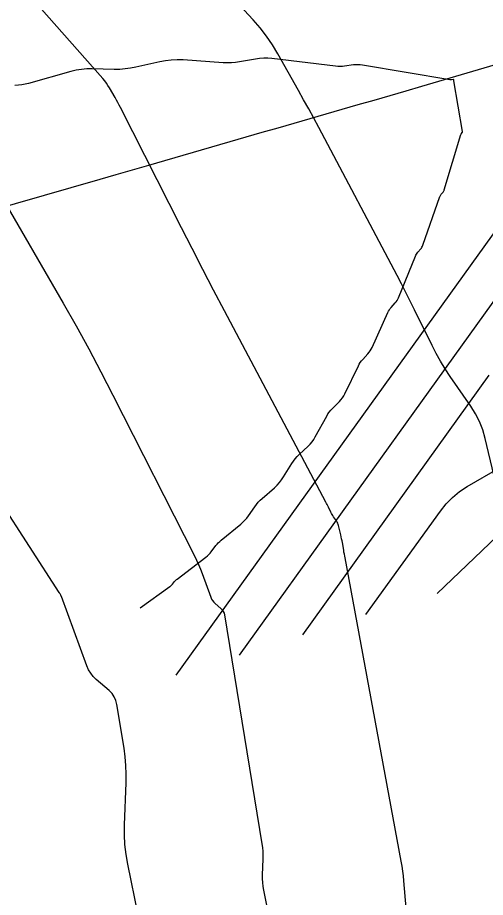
# Model space of a CAD drawing. Extents: x 1005228 to 1008882, y 1883389 to 1885754.
# Drawn here: x 1007516.7 to 1007546.4, y 1884868.6 to 1884924.3 of the extents above; entities that cross this region are included whole.
import ezdxf

# ---------------------------------------------------------------- set-up
doc = ezdxf.new("R2010")
doc.units = 0
for name, color, linetype in [('ATDIMS', 7, 'Continuous'), ('C-ANNO-NOTE', 7, 'Continuous'), ('S_BRIDGE', 7, 'Continuous'), ('TSOBSTACLE', 7, 'Continuous')]:
    doc.layers.add(name, color=color, linetype=linetype)

msp = doc.modelspace()

# ---------------------------------------------------------------- linework, layer by layer
at = {"layer": 'ATDIMS'}
for points in [[(1007526.78, 1884882.691), (1007554.115, 1884920.713), (1007554.944, 1884922.145), (1007554.955, 1884922.998), (1007554.147, 1884923.271), (1007552.52, 1884922.965), (1007542.327, 1884919.978), (1007541.315, 1884919.682), (1007540.302, 1884919.387), (1007539.29, 1884919.093), (1007538.277, 1884918.801), (1007534.224, 1884917.634), (1007533.211, 1884917.342), (1007532.198, 1884917.049), (1007531.185, 1884916.756), (1007530.172, 1884916.461), (1007526.045, 1884915.26), (1007525.019, 1884914.963), (1007523.993, 1884914.666), (1007522.967, 1884914.37), (1007521.941, 1884914.075), (1007511.197, 1884910.997)], [(1007524.494, 1884886.96), (1007526.376, 1884888.307), (1007526.42, 1884888.34), (1007526.462, 1884888.377), (1007526.502, 1884888.416), (1007526.539, 1884888.457), (1007526.682, 1884888.629), (1007526.718, 1884888.671), (1007526.757, 1884888.711), (1007526.799, 1884888.748), (1007526.842, 1884888.783), (1007528.66, 1884890.171), (1007528.754, 1884890.248), (1007528.842, 1884890.33), (1007528.924, 1884890.418), (1007529, 1884890.512), (1007529.292, 1884890.9), (1007529.368, 1884890.994), (1007529.449, 1884891.084), (1007529.536, 1884891.168), (1007529.627, 1884891.247), (1007530.877, 1884892.26), (1007531.01, 1884892.377), (1007531.134, 1884892.502), (1007531.248, 1884892.635), (1007531.353, 1884892.778), (1007531.753, 1884893.365), (1007531.858, 1884893.508), (1007531.97, 1884893.644), (1007532.092, 1884893.771), (1007532.222, 1884893.891), (1007533, 1884894.566), (1007533.166, 1884894.721), (1007533.318, 1884894.887), (1007533.457, 1884895.064), (1007533.582, 1884895.253), (1007534.098, 1884896.094), (1007534.202, 1884896.252), (1007534.316, 1884896.402), (1007534.441, 1884896.544), (1007534.575, 1884896.677), (1007535.133, 1884897.194), (1007535.266, 1884897.328), (1007535.387, 1884897.472), (1007535.496, 1884897.624), (1007535.593, 1884897.787), (1007536.312, 1884899.102), (1007536.39, 1884899.234), (1007536.477, 1884899.36), (1007536.573, 1884899.479), (1007536.678, 1884899.591), (1007537.115, 1884900.026), (1007537.219, 1884900.138), (1007537.312, 1884900.258), (1007537.395, 1884900.386), (1007537.467, 1884900.521), (1007538.319, 1884902.29), (1007538.376, 1884902.398), (1007538.441, 1884902.5), (1007538.512, 1884902.597), (1007538.592, 1884902.689), (1007538.925, 1884903.047), (1007539.004, 1884903.139), (1007539.075, 1884903.237), (1007539.137, 1884903.34), (1007539.192, 1884903.448), (1007540.189, 1884905.662), (1007540.232, 1884905.748), (1007540.281, 1884905.83), (1007540.337, 1884905.908), (1007540.398, 1884905.981), (1007540.658, 1884906.267), (1007540.719, 1884906.34), (1007540.773, 1884906.419), (1007540.82, 1884906.501), (1007540.86, 1884906.588), (1007541.938, 1884909.236), (1007541.967, 1884909.299), (1007542, 1884909.36), (1007542.039, 1884909.417), (1007542.082, 1884909.472), (1007542.265, 1884909.684), (1007542.308, 1884909.739), (1007542.345, 1884909.797), (1007542.377, 1884909.858), (1007542.403, 1884909.923), (1007543.487, 1884912.996), (1007543.503, 1884913.036), (1007543.522, 1884913.075), (1007543.545, 1884913.112), (1007543.571, 1884913.147), (1007543.68, 1884913.284), (1007543.706, 1884913.32), (1007543.727, 1884913.357), (1007543.746, 1884913.396), (1007543.76, 1884913.437), (1007544.816, 1884916.931), (1007544.822, 1884916.949), (1007544.83, 1884916.966), (1007544.839, 1884916.982), (1007544.849, 1884916.998), (1007544.894, 1884917.059), (1007544.904, 1884917.075), (1007544.909, 1884917.091), (1007544.912, 1884917.109), (1007544.91, 1884917.127), (1007544.367, 1884920.339), (1007544.366, 1884920.345), (1007544.366, 1884920.352), (1007544.365, 1884920.359), (1007544.365, 1884920.366), (1007544.366, 1884920.394), (1007544.365, 1884920.4), (1007544.362, 1884920.404), (1007544.358, 1884920.406), (1007544.352, 1884920.407), (1007544.212, 1884920.396), (1007544.186, 1884920.395), (1007544.161, 1884920.395), (1007544.135, 1884920.397), (1007544.11, 1884920.4), (1007538.584, 1884921.323), (1007538.443, 1884921.341), (1007538.301, 1884921.349), (1007538.159, 1884921.346), (1007538.017, 1884921.334), (1007537.448, 1884921.262), (1007537.306, 1884921.248), (1007537.164, 1884921.243), (1007537.022, 1884921.247), (1007536.879, 1884921.259), (1007532.838, 1884921.736), (1007532.581, 1884921.757), (1007532.324, 1884921.759), (1007532.067, 1884921.743), (1007531.811, 1884921.707), (1007530.789, 1884921.527), (1007530.533, 1884921.49), (1007530.276, 1884921.468), (1007530.018, 1884921.463), (1007529.759, 1884921.473), (1007527.213, 1884921.651), (1007526.842, 1884921.663), (1007526.472, 1884921.649), (1007526.104, 1884921.606), (1007525.739, 1884921.537), (1007524.23, 1884921.194), (1007523.89, 1884921.127), (1007523.548, 1884921.082), (1007523.204, 1884921.058), (1007522.858, 1884921.055), (1007521.468, 1884921.086), (1007521.122, 1884921.081), (1007520.779, 1884921.051), (1007520.439, 1884920.996), (1007520.103, 1884920.915), (1007517.422, 1884920.169), (1007517.212, 1884920.118), (1007517, 1884920.08), (1007516.787, 1884920.054), (1007516.571, 1884920.042)]]:
    msp.add_lwpolyline(points, dxfattribs=at)
at = {"layer": 'C-ANNO-NOTE'}
for points in [[(1007541.348, 1884867.959), (1007541.204, 1884869.666), (1007541.174, 1884869.98), (1007541.136, 1884870.293), (1007541.09, 1884870.605), (1007541.036, 1884870.916), (1007537.475, 1884890.12), (1007537.452, 1884890.241), (1007537.431, 1884890.363), (1007537.409, 1884890.484), (1007537.389, 1884890.605), (1007537.306, 1884891.091), (1007537.285, 1884891.213), (1007537.261, 1884891.334), (1007537.236, 1884891.454), (1007537.208, 1884891.574), (1007537.065, 1884892.17), (1007537.042, 1884892.247), (1007537.013, 1884892.322), (1007536.977, 1884892.394), (1007536.934, 1884892.463), (1007536.749, 1884892.732), (1007536.703, 1884892.8), (1007536.661, 1884892.869), (1007536.621, 1884892.94), (1007536.584, 1884893.013), (1007536.425, 1884893.337), (1007536.386, 1884893.415), (1007536.346, 1884893.493), (1007536.306, 1884893.571), (1007536.266, 1884893.648), (1007529.841, 1884905.766), (1007529.15, 1884907.077), (1007528.465, 1884908.391), (1007527.786, 1884909.708), (1007527.114, 1884911.029), (1007523.258, 1884918.64), (1007523.175, 1884918.799), (1007523.091, 1884918.957), (1007523.004, 1884919.114), (1007522.915, 1884919.27), (1007522.555, 1884919.889), (1007522.461, 1884920.042), (1007522.36, 1884920.189), (1007522.252, 1884920.331), (1007522.137, 1884920.468), (1007511.089, 1884932.959)], [(1007515.564, 1884913.212), (1007519.617, 1884906.245), (1007520.439, 1884904.81), (1007521.239, 1884903.362), (1007522.018, 1884901.904), (1007522.776, 1884900.434), (1007527.936, 1884890.25), (1007528.071, 1884889.974), (1007528.197, 1884889.695), (1007528.315, 1884889.412), (1007528.425, 1884889.126), (1007528.977, 1884887.628), (1007529.025, 1884887.517), (1007529.086, 1884887.416), (1007529.16, 1884887.322), (1007529.246, 1884887.238), (1007529.616, 1884886.918), (1007529.699, 1884886.832), (1007529.764, 1884886.737), (1007529.811, 1884886.632), (1007529.84, 1884886.516), (1007532.207, 1884872.022), (1007532.24, 1884871.778), (1007532.261, 1884871.534), (1007532.27, 1884871.288), (1007532.267, 1884871.042), (1007532.229, 1884870.056), (1007532.227, 1884869.81), (1007532.24, 1884869.566), (1007532.267, 1884869.322), (1007532.309, 1884869.08), (1007532.563, 1884867.826)], [(1007524.364, 1884867.529), (1007523.715, 1884870.726), (1007523.608, 1884871.344), (1007523.539, 1884871.965), (1007523.507, 1884872.588), (1007523.513, 1884873.215), (1007523.615, 1884875.876), (1007523.622, 1884876.43), (1007523.602, 1884876.982), (1007523.554, 1884877.532), (1007523.478, 1884878.08), (1007523.029, 1884880.834), (1007522.965, 1884881.089), (1007522.862, 1884881.321), (1007522.718, 1884881.53), (1007522.535, 1884881.718), (1007521.721, 1884882.423), (1007521.532, 1884882.609), (1007521.37, 1884882.814), (1007521.235, 1884883.038), (1007521.129, 1884883.281), (1007519.512, 1884887.674), (1007519.503, 1884887.697), (1007519.493, 1884887.72), (1007519.483, 1884887.742), (1007519.471, 1884887.764), (1007519.424, 1884887.85), (1007519.411, 1884887.872), (1007519.399, 1884887.893), (1007519.386, 1884887.914), (1007519.373, 1884887.935), (1007511.824, 1884899.59)]]:
    msp.add_lwpolyline(points, dxfattribs=at)
at = {"layer": 'S_BRIDGE'}
msp.add_lwpolyline([(1007547.35, 1884893.52), (1007546.35, 1884897.682), (1007546.193, 1884898.226), (1007545.988, 1884898.749), (1007545.736, 1884899.25), (1007545.436, 1884899.73), (1007544.141, 1884901.609), (1007543.826, 1884902.084), (1007543.53, 1884902.57), (1007543.251, 1884903.066), (1007542.99, 1884903.573), (1007541.878, 1884905.838), (1007541.607, 1884906.385), (1007541.331, 1884906.93), (1007541.051, 1884907.473), (1007540.767, 1884908.014), (1007535.805, 1884917.373), (1007535.491, 1884917.962), (1007535.173, 1884918.549), (1007534.851, 1884919.133), (1007534.526, 1884919.716), (1007533.219, 1884922.044), (1007532.876, 1884922.614), (1007532.502, 1884923.161), (1007532.095, 1884923.685), (1007531.657, 1884924.186), (1007521.047, 1884935.623)], dxfattribs=at)
at = {"layer": 'TSOBSTACLE'}
for points in [[(1007530.787, 1884883.973), (1007550.354, 1884911.19), (1007551.471, 1884912.585), (1007552.714, 1884913.841), (1007554.084, 1884914.957), (1007555.581, 1884915.933), (1007563.138, 1884920.325), (1007563.825, 1884920.864), (1007564.081, 1884921.434), (1007563.909, 1884922.035), (1007563.306, 1884922.667), (1007560.038, 1884925.255)], [(1007543.31, 1884887.874), (1007560.349, 1884904.141)], [(1007534.795, 1884885.256), (1007546.606, 1884901.684)], [(1007538.802, 1884886.538), (1007543.511, 1884893.087), (1007543.875, 1884893.543), (1007544.281, 1884893.952), (1007544.728, 1884894.316), (1007545.216, 1884894.635), (1007547.252, 1884895.818)]]:
    msp.add_lwpolyline(points, dxfattribs=at)

doc.saveas('drawing.dxf')
